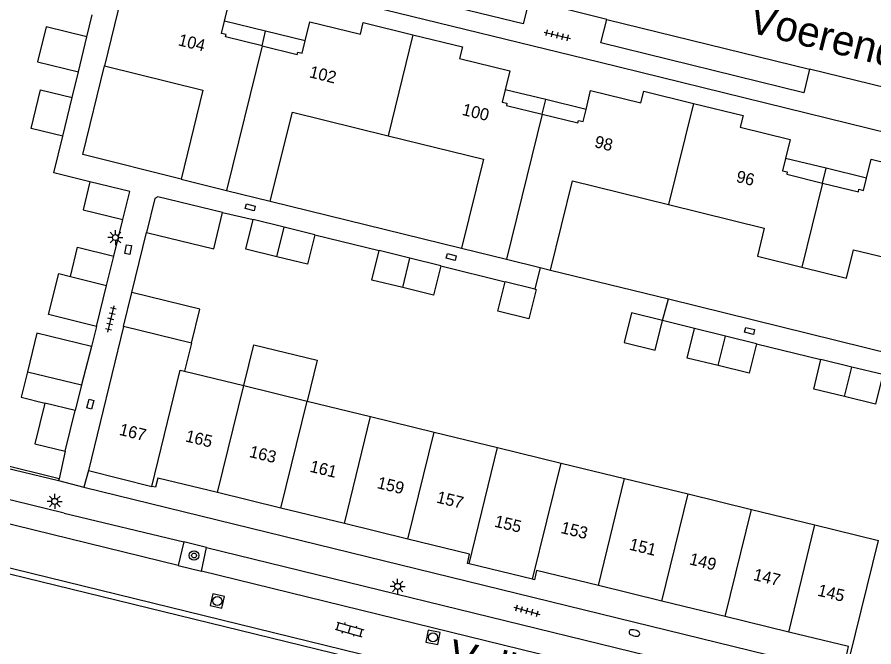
# Model space of a CAD drawing. Extents: x 125000 to 129004, y 397500 to 399008.
# Drawn here: x 126275.5 to 126346.7, y 398620.2 to 398672.6 of the extents above; entities that cross this region are included whole.
import ezdxf

# ---------------------------------------------------------------- set-up
doc = ezdxf.new("R2010")
doc.units = 0
for name, color, linetype in [('gg-afsc-erfafscheiding', 7, 'Continuous'), ('gg-afsc-muur', 7, 'Continuous'), ('gg-anno-huisnummerreeks BGT', 7, 'Continuous'), ('gg-anno-openbare ruimte label', 7, 'Continuous'), ('gg-bbg-bijgebouw', 7, 'Continuous'), ('gg-bbg-gedigitaliseerde bebouwing', 7, 'Continuous'), ('gg-bbg-gedigitaliseerde bijgebouw', 7, 'Continuous'), ('gg-bbg-hoofdgebouw', 7, 'Continuous'), ('gg-bbg-luifel en loopbrug', 7, 'Continuous'), ('gg-bbg-tussenscheiding', 7, 'Continuous'), ('gg-knt-verharding', 7, 'Continuous'), ('gg-knt-verharding nz', 7, 'Continuous'), ('gt-grn-weggrens', 7, 'Continuous'), ('gt-symb-boom', 7, 'Continuous'), ('gt-symb-brandkraan', 7, 'Continuous'), ('gt-symb-klinker verharding', 7, 'Continuous'), ('gt-symb-kolk center center', 7, 'Continuous'), ('gt-symb-lichtmast', 7, 'Continuous'), ('gt-symb-rioolschacht', 7, 'Continuous'), ('gt-symb-tegel verharding', 7, 'Continuous')]:
    doc.layers.add(name, color=color, linetype=linetype)

# ---------------------------------------------------------------- blocks, each defined once
blk = doc.blocks.new('gt0-KOLKCC')
at = {"layer": 'gt-symb-kolk center center'}
blk.add_lwpolyline([(-0.375, 0.2), (0.375, 0.2), (0.375, -0.2), (-0.375, -0.2)], close=True, dxfattribs=at)
blk = doc.blocks.new('gt0-TEG1')
at = {"layer": 'gt-symb-tegel verharding'}
for p, q in [((-1.125, 0), (1.125, 0)), ((-0.9, -0.25), (-0.9, 0.25)), ((-0.45, -0.25), (-0.45, 0.25)), ((0, -0.25), (0, 0.25)), ((0.45, -0.25), (0.45, 0.25)), ((0.9, -0.25), (0.9, 0.25))]:
    blk.add_line(p, q, dxfattribs=at)
blk = doc.blocks.new('gt0-LMAST')
at = {"layer": 'gt-symb-lichtmast'}
for p, q in [((-0.182, 0.173), (-0.447, 0.438)), ((-0.005, 0.246), (-0.005, 0.621)), ((0.172, 0.173), (0.437, 0.438)), ((-0.255, -0.004), (-0.63, -0.004)), ((-0.182, -0.181), (-0.447, -0.446)), ((-0.005, -0.254), (-0.005, -0.629)), ((0.437, -0.446), (0.172, -0.181)), ((0.245, -0.004), (0.62, -0.004))]:
    blk.add_line(p, q, dxfattribs=at)
blk.add_circle((-0.005, -0.004), 0.25, dxfattribs=at)
blk = doc.blocks.new('gt0-BOOM')
at = {"layer": 'gt-symb-boom'}
for radius in [0.4, 0.2]:
    blk.add_circle((0, 0), radius, dxfattribs=at)
blk = doc.blocks.new('gt0-RS')
at = {"layer": 'gt-symb-rioolschacht'}
blk.add_lwpolyline([(-0.5, -0.5), (0.5, -0.5), (0.5, 0.5), (-0.5, 0.5)], close=True, dxfattribs=at)
blk.add_circle((0, 0), 0.375, dxfattribs=at)
blk = doc.blocks.new('gt0-KL1')
at = {"layer": 'gt-symb-klinker verharding'}
for p, q in [((-1.15, 0.3), (1.15, 0.3)), ((-1, -0.3), (-1, 0.3)), ((-0.5, 0.3), (-0.5, 0.45)), ((0, -0.3), (0, 0.3)), ((0.5, 0.3), (0.5, 0.45)), ((1, -0.3), (1, 0.3)), ((-1.15, -0.3), (1.15, -0.3)), ((-0.5, -0.45), (-0.5, -0.3)), ((0.5, -0.45), (0.5, -0.3))]:
    blk.add_line(p, q, dxfattribs=at)
blk = doc.blocks.new('gt0-BR')
at = {"layer": 'gt-symb-brandkraan'}
for centre, radius, start, end in [((-0.244, 0), 0.206, 107.56694, 252.43307), ((0.599, -2.664), 3, 106.89205, 107.56694), ((0, -0.691), 0.938, 73.10799, 106.89205), ((-0.599, -2.664), 3, 72.43309, 73.10799), ((0.244, 0), 0.206, 287.56695, 72.43309), ((0.599, 2.664), 3, 252.43307, 253.10797), ((0, 0.691), 0.938, 253.10797, 286.89206), ((-0.599, 2.664), 3, 286.89206, 287.56695)]:
    blk.add_arc(centre, radius, start, end, dxfattribs=at)

msp = doc.modelspace()

# ---------------------------------------------------------------- linework, layer by layer
at = {"layer": 'gg-afsc-erfafscheiding'}
for p, q in [((126281.332, 398670.926), (126281.776, 398672.75)), ((126280.105, 398665.881), (126280.623, 398668.011)), ((126296.57, 398657.261), (126312.46, 398653.367)), ((126292.608, 398656.318), (126295.15, 398655.734)), ((126283.571, 398652.694), (126284.319, 398655.736)), ((126300.279, 398654.472), (126305.622, 398653.164)), ((126310.747, 398651.9), (126316.091, 398650.572)), ((126319.002, 398651.756), (126318.551, 398649.962)), ((126319.875, 398651.541), (126329.659, 398649.136)), ((126329.167, 398647.344), (126329.659, 398649.136)), ((126329.659, 398649.136), (126358.198, 398642.12)), ((126331.838, 398646.683), (126329.167, 398647.344)), ((126282.127, 398646.849), (126281.706, 398645.188)), ((126336.976, 398645.418), (126342.334, 398644.102)), ((126279.536, 398636.49), (126279.021, 398634.194)), ((126279.021, 398634.194), (126278.987, 398634.044))]:
    msp.add_line(p, q, dxfattribs=at)
msp.add_lwpolyline([(126281.592, 398658.879), (126278.582, 398659.62), (126279.325, 398662.674)], dxfattribs=at)
at = {"layer": 'gg-afsc-muur'}
for p, q in [((126285.076, 398649.673), (126286.294, 398654.67)), ((126279.021, 398634.194), (126265.758, 398637.449))]:
    msp.add_line(p, q, dxfattribs=at)
msp.add_lwpolyline([(126289.156, 398659.103), (126280.996, 398661.131), (126282.796, 398668.506)], dxfattribs=at)
at = {"layer": 'gg-bbg-bijgebouw'}
for p, q in [((126297.715, 398655.103), (126295.15, 398655.734)), ((126300.279, 398654.472), (126297.715, 398655.103)), ((126308.185, 398652.532), (126305.622, 398653.164)), ((126310.747, 398651.9), (126308.185, 398652.532)), ((126318.551, 398649.962), (126316.091, 398650.572)), ((126334.407, 398646.051), (126331.838, 398646.683)), ((126336.976, 398645.418), (126334.407, 398646.051)), ((126344.904, 398643.478), (126342.334, 398644.102)), ((126347.474, 398642.853), (126344.904, 398643.478)), ((126280.356, 398639.871), (126277.83, 398640.484)), ((126279.536, 398636.49), (126280.356, 398639.871))]:
    msp.add_line(p, q, dxfattribs=at)
for points in [[(126292.608, 398656.318), (126287.241, 398657.626), (126286.989, 398657.491), (126286.294, 398654.67)], [(126286.294, 398654.67), (126291.871, 398653.296), (126292.608, 398656.318)], [(126297.11, 398652.647), (126294.546, 398653.278), (126295.15, 398655.734)], [(126300.279, 398654.472), (126299.674, 398652.015), (126297.11, 398652.647)], [(126307.579, 398650.076), (126305.016, 398650.708), (126305.622, 398653.164)], [(126310.747, 398651.9), (126310.141, 398649.444), (126307.579, 398650.076)], [(126318.551, 398649.962), (126318.662, 398649.934), (126318.048, 398647.475), (126315.482, 398648.116), (126316.091, 398650.572)], [(126333.802, 398643.594), (126331.233, 398644.227), (126331.838, 398646.683)], [(126336.976, 398645.418), (126336.37, 398642.961), (126333.802, 398643.594)], [(126344.307, 398641.02), (126341.737, 398641.644), (126342.334, 398644.102)], [(126347.474, 398642.853), (126346.877, 398640.395), (126344.307, 398641.02)], [(126277.83, 398640.484), (126277.009, 398637.103), (126279.536, 398636.49)]]:
    msp.add_lwpolyline(points, dxfattribs=at)
at = {"layer": 'gg-bbg-gedigitaliseerde bebouwing'}
msp.add_line((126345.045, 398653.233), (126353.009, 398651.272), dxfattribs=at)
at = {"layer": 'gg-bbg-gedigitaliseerde bijgebouw'}
for p, q in [((126280.623, 398668.011), (126281.332, 398670.926)), ((126279.325, 398662.674), (126280.105, 398665.881)), ((126282.971, 398650.256), (126283.571, 398652.694)), ((126282.127, 398646.849), (126282.971, 398650.256)), ((126281.706, 398645.188), (126280.894, 398641.99)), ((126276.399, 398643.091), (126280.894, 398641.99))]:
    msp.add_line(p, q, dxfattribs=at)
for points in [[(126281.332, 398670.926), (126277.937, 398671.757), (126277.224, 398668.844), (126280.623, 398668.011)], [(126279.325, 398662.674), (126276.699, 398663.318), (126277.484, 398666.523), (126280.105, 398665.881)], [(126281.592, 398658.879), (126281.02, 398656.544), (126284.319, 398655.736)], [(126284.319, 398655.736), (126284.893, 398658.066), (126281.592, 398658.879)], [(126279.962, 398651.002), (126280.557, 398653.432), (126283.571, 398652.694)], [(126282.127, 398646.849), (126278.147, 398647.835), (126278.991, 398651.242), (126279.962, 398651.002)], [(126329.167, 398647.344), (126326.596, 398647.982), (126325.987, 398645.526), (126328.553, 398644.885), (126329.167, 398647.344)], [(126281.706, 398645.188), (126277.184, 398646.296), (126276.399, 398643.091)]]:
    msp.add_lwpolyline(points, dxfattribs=at)
at = {"layer": 'gg-bbg-hoofdgebouw'}
for p, q in [((126284.844, 398676.895), (126282.796, 398668.506)), ((126289.156, 398659.103), (126292.947, 398658.161)), ((126292.947, 398658.161), (126296.57, 398657.261)), ((126312.46, 398653.367), (126316.219, 398652.441)), ((126316.219, 398652.441), (126319.002, 398651.756)), ((126319.002, 398651.756), (126319.875, 398651.541)), ((126284.386, 398646.843), (126281.454, 398634.865)), ((126290.018, 398645.47), (126284.386, 398646.843)), ((126290.018, 398645.47), (126289.45, 398643.138)), ((126289.45, 398643.138), (126294.365, 398641.935)), ((126294.365, 398641.935), (126299.64, 398640.648)), ((126299.64, 398640.648), (126304.915, 398639.361)), ((126304.915, 398639.361), (126310.191, 398638.074)), ((126310.191, 398638.074), (126315.466, 398636.787)), ((126315.466, 398636.787), (126320.741, 398635.501)), ((126320.741, 398635.501), (126326.016, 398634.214)), ((126281.454, 398634.865), (126286.724, 398633.558)), ((126326.016, 398634.214), (126331.291, 398632.927)), ((126297.462, 398631.752), (126292.187, 398633.037)), ((126331.291, 398632.927), (126336.567, 398631.64)), ((126302.739, 398630.466), (126297.462, 398631.752)), ((126336.567, 398631.64), (126341.842, 398630.353)), ((126308.014, 398629.181), (126302.739, 398630.466)), ((126341.842, 398630.353), (126347.117, 398629.066)), ((126318.376, 398625.834), (126313.1, 398627.118)), ((126329.114, 398624.027), (126323.838, 398625.314)), ((126334.389, 398622.739), (126329.114, 398624.027)), ((126339.664, 398621.452), (126334.389, 398622.739))]:
    msp.add_line(p, q, dxfattribs=at)
for points in [[(126292.775, 398672.233), (126293.16, 398673.809), (126288.96, 398674.834), (126289.203, 398675.804), (126284.844, 398676.895)], [(126295.887, 398670.18), (126292.855, 398670.918), (126292.903, 398671.112), (126292.524, 398671.205), (126292.775, 398672.233)], [(126299.485, 398670.6), (126299.86, 398672.181), (126304.061, 398671.139), (126304.303, 398672.116), (126308.424, 398671.099)], [(126308.424, 398671.099), (126312.545, 398670.081), (126312.305, 398669.11), (126316.484, 398668.097), (126316.104, 398666.531)], [(126295.887, 398670.18), (126298.805, 398669.469), (126298.854, 398669.659), (126299.238, 398669.559), (126299.485, 398670.6)], [(126282.796, 398668.506), (126290.975, 398666.493), (126289.156, 398659.103)], [(126316.104, 398666.531), (126315.852, 398665.492), (126316.241, 398665.398), (126316.194, 398665.203), (126319.167, 398664.489)], [(126322.815, 398664.897), (126323.193, 398666.466), (126327.369, 398665.438), (126327.608, 398666.409), (126331.738, 398665.394)], [(126331.738, 398665.394), (126335.867, 398664.38), (126335.629, 398663.409), (126339.783, 398662.395), (126339.398, 398660.814)], [(126296.57, 398657.261), (126298.411, 398664.67), (126306.371, 398662.705)], [(126319.167, 398664.489), (126322.139, 398663.775), (126322.184, 398663.965), (126322.569, 398663.874), (126322.815, 398664.897)], [(126306.371, 398662.705), (126314.283, 398660.751), (126312.46, 398653.367)], [(126339.398, 398660.814), (126339.148, 398659.791), (126339.536, 398659.696), (126339.489, 398659.502), (126342.467, 398658.771)], [(126346.134, 398659.174), (126346.52, 398660.747), (126350.704, 398659.717), (126350.943, 398660.688), (126355.064, 398659.674)], [(126319.875, 398651.541), (126321.7, 398658.951), (126329.68, 398656.986)], [(126342.467, 398658.771), (126345.445, 398658.04), (126345.496, 398658.253), (126345.885, 398658.16), (126346.134, 398659.174)], [(126329.68, 398656.986), (126337.632, 398655.028), (126337.058, 398652.698), (126340.758, 398651.787)], [(126340.758, 398651.787), (126344.464, 398650.875), (126345.045, 398653.233)], [(126292.187, 398633.037), (126287.23, 398634.245), (126287.034, 398633.481), (126286.724, 398633.558)], [(126313.1, 398627.118), (126312.955, 398627.153), (126313.144, 398627.931), (126308.014, 398629.181)], [(126323.838, 398625.314), (126318.71, 398626.565), (126318.527, 398625.797), (126318.376, 398625.834)], [(126344.749, 398619.389), (126344.45, 398619.461), (126344.637, 398620.239), (126339.664, 398621.452)]]:
    msp.add_lwpolyline(points, dxfattribs=at)
at = {"layer": 'gg-bbg-luifel en loopbrug'}
for p, q in [((126296.185, 398671.404), (126292.775, 398672.233)), ((126295.887, 398670.18), (126296.185, 398671.404)), ((126299.485, 398670.6), (126296.185, 398671.404)), ((126319.465, 398665.713), (126316.104, 398666.531)), ((126319.167, 398664.489), (126319.465, 398665.713)), ((126322.815, 398664.897), (126319.465, 398665.713)), ((126342.765, 398659.995), (126339.398, 398660.814)), ((126342.467, 398658.771), (126342.765, 398659.995)), ((126346.134, 398659.174), (126342.765, 398659.995)), ((126284.386, 398646.843), (126285.076, 398649.673)), ((126280.894, 398641.99), (126280.356, 398639.871))]:
    msp.add_line(p, q, dxfattribs=at)
for points in [[(126290.018, 398645.47), (126290.709, 398648.293), (126285.076, 398649.673)], [(126294.365, 398641.935), (126295.195, 398645.335), (126300.47, 398644.048), (126299.64, 398640.648)], [(126276.399, 398643.091), (126275.877, 398640.962), (126277.83, 398640.484)]]:
    msp.add_lwpolyline(points, dxfattribs=at)
at = {"layer": 'gg-bbg-tussenscheiding'}
for p, q in [((126308.424, 398671.099), (126306.371, 398662.705)), ((126295.887, 398670.18), (126292.947, 398658.161)), ((126331.738, 398665.394), (126329.68, 398656.986)), ((126319.167, 398664.489), (126316.219, 398652.441)), ((126342.467, 398658.771), (126340.758, 398651.787)), ((126297.11, 398652.647), (126297.715, 398655.103)), ((126307.579, 398650.076), (126308.185, 398652.532)), ((126279.962, 398651.002), (126282.971, 398650.256)), ((126333.802, 398643.594), (126334.407, 398646.051)), ((126344.307, 398641.02), (126344.904, 398643.478)), ((126292.187, 398633.037), (126294.365, 398641.935)), ((126297.462, 398631.752), (126299.64, 398640.648)), ((126302.739, 398630.466), (126304.915, 398639.361)), ((126308.014, 398629.181), (126310.191, 398638.074)), ((126313.1, 398627.118), (126315.466, 398636.787)), ((126318.376, 398625.834), (126320.741, 398635.501)), ((126323.838, 398625.314), (126326.016, 398634.214)), ((126329.114, 398624.027), (126331.291, 398632.927)), ((126334.389, 398622.739), (126336.567, 398631.64)), ((126339.664, 398621.452), (126341.842, 398630.353)), ((126344.749, 398619.389), (126347.117, 398629.066))]:
    msp.add_line(p, q, dxfattribs=at)
msp.add_lwpolyline([(126286.724, 398633.558), (126289.09, 398643.226), (126289.45, 398643.138)], dxfattribs=at)
at = {"layer": 'gg-knt-verharding'}
for p, q in [((126324.552, 398672.373), (126318.089, 398673.978)), ((126347.83, 398666.647), (126341.393, 398668.237)), ((126255.493, 398639.737), (126278.987, 398634.044)), ((126279.45, 398631.326), (126254.909, 398637.325)), ((126281.454, 398634.865), (126281.081, 398633.48)), ((126281.081, 398633.48), (126349.59, 398616.724)), ((126279.553, 398625.612), (126253.369, 398632.032)), ((126279.45, 398631.326), (126289.383, 398628.943)), ((126289.383, 398628.943), (126288.906, 398626.979)), ((126290.853, 398626.513), (126291.279, 398628.476)), ((126288.906, 398626.979), (126290.853, 398626.513)), ((126380.349, 398600.989), (126279.553, 398625.612))]:
    msp.add_line(p, q, dxfattribs=at)
for points in [[(126401.744, 398649.736), (126370.487, 398657.358), (126323.892, 398668.809), (126286.162, 398678.033), (126285.184, 398678.288)], [(126318.089, 398673.978), (126317.58, 398672.015), (126300.663, 398676.138), (126301.142, 398678.112)], [(126341.393, 398668.237), (126340.916, 398666.275), (126324.033, 398670.419), (126324.552, 398672.373)], [(126251.111, 398622.776), (126385.016, 398590.066), (126389.442, 398592.774), (126389.826, 398594.31), (126387.158, 398598.804), (126253.25, 398631.546)], [(126291.279, 398628.476), (126350.149, 398614.074), (126349.653, 398612.11)]]:
    msp.add_lwpolyline(points, dxfattribs=at)
at = {"layer": 'gg-knt-verharding nz'}
for p, q in [((126324.552, 398672.373), (126341.393, 398668.237)), ((126288.906, 398626.979), (126254.481, 398635.41)), ((126349.653, 398612.11), (126290.853, 398626.513))]:
    msp.add_line(p, q, dxfattribs=at)
at = {"layer": 'gt-grn-weggrens'}
for p, q in [((126278.987, 398634.044), (126281.081, 398633.48)), ((126291.279, 398628.476), (126289.383, 398628.943))]:
    msp.add_line(p, q, dxfattribs=at)

# ---------------------------------------------------------------- block references
at = {"layer": 'gt-symb-boom'}
msp.add_blockref('gt0-BOOM', (126290.241, 398627.812), dxfattribs=at)
at = {"layer": 'gt-symb-brandkraan', "rotation": 165.40804380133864}
msp.add_blockref('gt0-BR', (126326.833, 398621.372), dxfattribs=at)
at = {"layer": 'gt-symb-klinker verharding', "rotation": -15.772368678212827}
msp.add_blockref('gt0-KL1', (126303.156, 398621.663), dxfattribs=at)
at = {"layer": 'gt-symb-kolk center center'}
for p, rotation in [((126294.908, 398656.755), -14.18918015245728), ((126284.766, 398653.238), -100.71464389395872), ((126311.618, 398652.632), 165.04643524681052), ((126336.403, 398646.479), -13.716469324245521), ((126281.621, 398640.381), 73.37760386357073)]:
    msp.add_blockref('gt0-KOLKCC', p, dxfattribs=dict(at, rotation=rotation))
at = {"layer": 'gt-symb-lichtmast'}
for p in [(126283.713, 398654.244), (126278.666, 398632.312), (126307.165, 398625.25)]:
    msp.add_blockref('gt0-LMAST', p, dxfattribs=at)
at = {"layer": 'gt-symb-rioolschacht'}
for p, rotation in [((126292.18, 398624.037), -103.24380202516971), ((126310.096, 398621.01), -100.71464389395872)]:
    msp.add_blockref('gt0-RS', p, dxfattribs=dict(at, rotation=rotation))
at = {"layer": 'gt-symb-tegel verharding'}
for p, rotation in [((126320.438, 398671.052), -13.772145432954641), ((126283.33, 398647.472), 76.71358577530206), ((126317.905, 398623.221), -15.71725244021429)]:
    msp.add_blockref('gt0-TEG1', p, dxfattribs=dict(at, rotation=rotation))

# ---------------------------------------------------------------- texts
at = {"layer": 'gg-anno-huisnummerreeks BGT'}
for s, rotation, p in [('104', 346.3, (126288.86, 398670.226)), ('102', 346.1, (126299.755, 398667.571)), ('100', 346.4, (126312.448, 398664.444)), ('98', 346.2, (126323.455, 398661.766)), ('96', 346.3, (126335.228, 398658.874)), ('167', 346.1, (126283.956, 398637.85)), ('165', 346.3, (126289.463, 398637.303)), ('163', 346.3, (126294.768, 398636.011)), ('161', 346.3, (126299.799, 398634.785)), ('159', 346.3, (126305.388, 398633.423)), ('157', 346.3, (126310.325, 398632.22)), ('155', 346.4, (126315.14, 398630.222)), ('153', 346.3, (126320.653, 398629.693)), ('151', 346.3, (126326.345, 398628.305)), ('149', 346.3, (126331.336, 398627.087)), ('147', 346.3, (126336.657, 398625.788)), ('145', 346.3, (126341.993, 398624.486))]:
    msp.add_text(s, height=1, rotation=rotation, dxfattribs=at).set_placement(p)
at = {"layer": 'gg-anno-openbare ruimte label'}
for s, rotation, p in [('Voerendaalstraat', 346, (126336.192, 398671.351)), ('Valkenswaardstraat', 346.2, (126311.201, 398618.45))]:
    msp.add_text(s, height=2.5, rotation=rotation, dxfattribs=at).set_placement(p)

doc.saveas('drawing.dxf')
